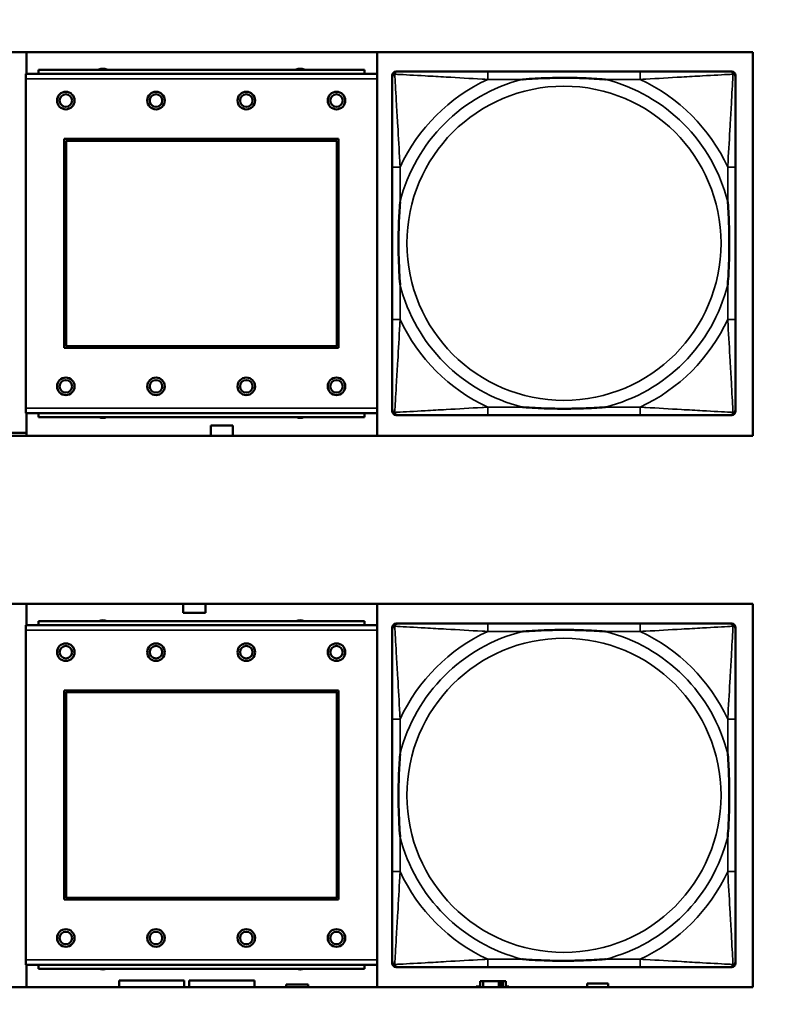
# Model space of a CAD drawing. Header units: inches. Extents: x 0.2 to 58.8, y 1.7 to 68.8.
# Tile 277 of 283: x 50.9 to 52.4, y 55.1 to 57.1. Entities that reach past the tile are written whole.
import ezdxf

# ---------------------------------------------------------------- set-up
doc = ezdxf.new("R2010")
doc.units = ezdxf.units.IN
doc.header["$MEASUREMENT"] = 0
for name, color, linetype, lineweight in [('Dimension (ANSI)', 7, 'Continuous', 25), ('Visible (ANSI)', 7, 'Continuous', 50), ('Visible Narrow (ANSI)', 7, 'Continuous', 35)]:
    doc.layers.add(name, color=color, linetype=linetype, lineweight=lineweight)
doc.styles.add('Note Text (ANSI)', font='tahoma.ttf')
doc.dimstyles.new('Default (ANSI)', dxfattribs={"dimtxt": 0.5, "dimasz": 0.098425, "dimexe": 0.125, "dimexo": 0.0625, "dimgap": 0.031496, "dimtad": 0, "dimtih": 1, "dimtoh": 1, "dimrnd": 1e-08, "dimzin": 4, "dimdsep": 46, "dimtxsty": 'Note Text (ANSI)', "dimcen": 0.09, "dimdle": 0.393701, "dimclrd": 256, "dimclre": 256, "dimclrt": 256, "dimadec": 0, "dimazin": 1, "dimtfac": 1, "dimtofl": 0, "dimtmove": 0, "dimatfit": 3, "dimfxl": 1, "dimtolj": 1, "dimtzin": 4, "dimlwd": -1, "dimlwe": -1, "dimarcsym": 0})

# ---------------------------------------------------------------- blocks, each defined once
blk = doc.blocks.new('*D10')
at = {"layer": 'Defpoints', "color": 0}
for p in [(53.6854, 65.0122), (49.0566, 40.8796), (56.9137, 40.8796)]:
    blk.add_point(p, dxfattribs=at)
at = {"layer": 'Dimension (ANSI)'}
for p, q in [((53.7479, 65.0122), (57.0387, 65.0122)), ((56.9137, 64.9138), (56.9137, 55.1839)), ((56.9137, 40.978), (56.9137, 54.4668)), ((49.1191, 40.8796), (57.0387, 40.8796))]:
    blk.add_line(p, q, dxfattribs=at)
for points in [[(56.8973, 64.9138), (56.9301, 64.9138), (56.9137, 65.0122)], [(56.8973, 40.978), (56.9301, 40.978), (56.9137, 40.8796)]]:
    blk.add_solid(points, dxfattribs=at)
at = {"layer": 'Dimension (ANSI)', "insert": (54.8793, 55.1524), "char_height": 0.5, "attachment_point": 1, "style": 'Note Text (ANSI)'}
blk.add_mtext('\\A1;24.13 [613.0]', dxfattribs=at)

msp = doc.modelspace()

# ---------------------------------------------------------------- linework, layer by layer
at = {"layer": 'Visible (ANSI)'}
for p, q in [((50.1552, 57.0427), (52.3602, 57.0427)), ((50.9115, 56.9997), (50.9115, 57.0427)), ((51.6115, 57.0427), (51.6115, 56.2777)), ((52.3602, 57.0427), (52.3602, 56.2777)), ((51.5856, 57.0077), (50.9356, 57.0077)), ((50.9356, 56.9997), (50.9356, 57.0077)), ((51.5856, 57.0077), (51.5856, 56.9997)), ((51.6111, 56.9997), (50.9101, 56.9997)), ((50.9101, 56.9897), (50.9101, 56.9997)), ((50.9101, 56.9897), (50.9101, 56.3327)), ((51.6111, 56.9997), (51.6111, 56.9897)), ((51.6111, 56.3327), (51.6111, 56.9897)), ((51.6412, 56.3268), (51.6412, 56.9961)), ((51.649, 57.004), (51.653, 57.004)), ((52.1357, 57.004), (51.8317, 57.004)), ((52.3144, 57.004), (52.3183, 57.004)), ((52.3262, 56.9961), (52.3262, 56.9922)), ((50.9871, 56.4527), (50.9871, 56.8697)), ((50.9871, 56.8697), (51.5341, 56.8697)), ((51.5341, 56.8697), (51.5341, 56.4527)), ((50.9907, 56.8661), (51.5305, 56.8661)), ((50.9907, 56.4563), (50.9907, 56.8661)), ((51.5305, 56.8661), (51.5305, 56.4563)), ((51.6412, 56.8134), (51.6412, 56.5095)), ((52.3262, 56.5095), (52.3262, 56.8134)), ((51.5305, 56.4563), (50.9907, 56.4563)), ((51.5341, 56.4527), (50.9871, 56.4527)), ((50.9101, 56.3227), (50.9101, 56.3327)), ((50.9101, 56.3227), (51.6111, 56.3227)), ((50.9115, 56.2777), (50.9115, 56.3227)), ((50.9356, 56.3227), (50.9356, 56.3147)), ((51.5856, 56.3147), (51.5856, 56.3227)), ((51.6111, 56.3327), (51.6111, 56.3227)), ((52.3183, 56.319), (51.649, 56.319)), ((51.8317, 56.319), (52.1357, 56.319)), ((52.3262, 56.3308), (52.3262, 56.3268)), ((51.5856, 56.3147), (50.9356, 56.3147)), ((51.2795, 56.2777), (51.2795, 56.2982)), ((51.2795, 56.2982), (51.3235, 56.2982)), ((51.3235, 56.2982), (51.3235, 56.2777)), ((50.8745, 56.2837), (50.9115, 56.2837)), ((52.3602, 56.2777), (50.1552, 56.2777)), ((50.1552, 55.9427), (52.3602, 55.9427)), ((50.9115, 55.8997), (50.9115, 55.9427)), ((51.2245, 55.9242), (51.2245, 55.9427)), ((51.2685, 55.9427), (51.2685, 55.9242)), ((51.6115, 55.9427), (51.6115, 55.1777)), ((52.3602, 55.9427), (52.3602, 55.1777)), ((51.5856, 55.9077), (50.9356, 55.9077)), ((50.9356, 55.8997), (50.9356, 55.9077)), ((51.2685, 55.9242), (51.2245, 55.9242)), ((51.5856, 55.9077), (51.5856, 55.8997)), ((51.6111, 55.8997), (50.9101, 55.8997)), ((50.9101, 55.8897), (50.9101, 55.8997)), ((50.9101, 55.8897), (50.9101, 55.2327)), ((51.6111, 55.8997), (51.6111, 55.8897)), ((51.6111, 55.2327), (51.6111, 55.8897)), ((51.6412, 55.2258), (51.6412, 55.8951)), ((51.649, 55.903), (51.653, 55.903)), ((52.1357, 55.903), (51.8317, 55.903)), ((52.3144, 55.903), (52.3183, 55.903)), ((52.3262, 55.8951), (52.3262, 55.8912)), ((50.9871, 55.3527), (50.9871, 55.7697)), ((50.9871, 55.7697), (51.5341, 55.7697)), ((51.5341, 55.7697), (51.5341, 55.3527)), ((50.9907, 55.7661), (51.5305, 55.7661)), ((50.9907, 55.3563), (50.9907, 55.7661)), ((51.5305, 55.7661), (51.5305, 55.3563)), ((51.6412, 55.7124), (51.6412, 55.4085)), ((52.3262, 55.4085), (52.3262, 55.7124)), ((51.5305, 55.3563), (50.9907, 55.3563)), ((51.5341, 55.3527), (50.9871, 55.3527)), ((50.9101, 55.2227), (50.9101, 55.2327)), ((50.9101, 55.2227), (51.6111, 55.2227)), ((50.9115, 55.1777), (50.9115, 55.2227)), ((50.9356, 55.2227), (50.9356, 55.2147)), ((51.5856, 55.2147), (51.5856, 55.2227)), ((51.6111, 55.2327), (51.6111, 55.2227)), ((52.3183, 55.218), (51.649, 55.218)), ((51.8317, 55.218), (52.1357, 55.218)), ((52.3262, 55.2298), (52.3262, 55.2258)), ((51.5856, 55.2147), (50.9356, 55.2147)), ((51.0965, 55.1777), (51.0965, 55.1912)), ((51.0965, 55.1912), (51.2265, 55.1912)), ((51.2265, 55.1912), (51.2265, 55.1777)), ((51.2365, 55.1777), (51.2365, 55.1912)), ((51.2365, 55.1912), (51.3665, 55.1912)), ((51.3665, 55.1912), (51.3665, 55.1777)), ((51.4295, 55.1832), (51.4735, 55.1832)), ((51.4295, 55.1777), (51.4295, 55.1832)), ((51.4735, 55.1832), (51.4735, 55.1777)), ((51.8084, 55.1777), (51.8084, 55.1792)), ((51.8084, 55.1792), (51.8165, 55.1792)), ((51.8223, 55.1897), (51.8165, 55.1897)), ((51.8165, 55.1897), (51.8165, 55.1777)), ((51.8223, 55.1897), (51.8536, 55.1897)), ((51.8223, 55.1777), (51.8223, 55.1897)), ((51.8536, 55.1777), (51.8536, 55.1897)), ((51.8536, 55.1897), (51.8577, 55.1897)), ((51.8577, 55.1897), (51.8577, 55.1777)), ((51.8577, 55.1897), (51.8616, 55.1897)), ((51.8675, 55.1897), (51.8616, 55.1897)), ((51.8616, 55.1897), (51.8616, 55.1777)), ((51.8675, 55.1777), (51.8675, 55.1897)), ((51.8675, 55.1792), (51.8739, 55.1792)), ((51.8739, 55.1792), (51.8739, 55.1777)), ((52.03, 55.1777), (52.03, 55.1852)), ((52.03, 55.1852), (52.072, 55.1852)), ((52.072, 55.1852), (52.072, 55.1777)), ((52.3602, 55.1777), (50.1552, 55.1777))]:
    msp.add_line(p, q, dxfattribs=at)
for centre, radius in [((50.9901, 56.9461), 0.0175), ((50.9901, 56.9461), 0.0125), ((51.1701, 56.9461), 0.0175), ((51.1701, 56.9461), 0.0125), ((51.3501, 56.9461), 0.0175), ((51.3501, 56.9461), 0.0125), ((51.5301, 56.9461), 0.0175), ((51.5301, 56.9461), 0.0125), ((50.9901, 56.3761), 0.0175), ((50.9901, 56.3761), 0.0125), ((51.1701, 56.3761), 0.0175), ((51.1701, 56.3761), 0.0125), ((51.3501, 56.3761), 0.0175), ((51.3501, 56.3761), 0.0125), ((51.5301, 56.3761), 0.0175), ((51.5301, 56.3761), 0.0125), ((50.9901, 55.8461), 0.0175), ((50.9901, 55.8461), 0.0125), ((51.1701, 55.8461), 0.0175), ((51.1701, 55.8461), 0.0125), ((51.3501, 55.8461), 0.0175), ((51.3501, 55.8461), 0.0125), ((51.5301, 55.8461), 0.0175), ((51.5301, 55.8461), 0.0125), ((50.9901, 55.2761), 0.0175), ((50.9901, 55.2761), 0.0125), ((51.1701, 55.2761), 0.0175), ((51.1701, 55.2761), 0.0125), ((51.3501, 55.2761), 0.0175), ((51.3501, 55.2761), 0.0125), ((51.5301, 55.2761), 0.0175), ((51.5301, 55.2761), 0.0125)]:
    msp.add_circle(centre, radius, dxfattribs=at)
for centre, radius, start, end in [((51.064, 56.9921), 0.0175, 63.5005, 116.4995), ((51.4577, 56.9921), 0.0175, 63.5005, 116.4995), ((51.653, 56.9922), 0.0118, 90, 180), ((51.649, 56.9961), 0.00787, 90, 180), ((52.3144, 56.9922), 0.0118, 0, 90), ((52.3183, 56.9961), 0.00787, 0, 90), ((51.653, 56.3308), 0.0118, 180, 270), ((51.649, 56.3268), 0.00787, 180, 270), ((52.3144, 56.3308), 0.0118, 270, 360), ((52.3183, 56.3268), 0.00787, 270, 0), ((51.064, 56.3306), 0.0175, 245.4758, 294.5242), ((51.4577, 56.3306), 0.0175, 245.4758, 294.5242), ((51.064, 55.8921), 0.0175, 63.5005, 116.4995), ((51.4577, 55.8921), 0.0175, 63.5005, 116.4995), ((51.653, 55.8912), 0.0118, 90, 180), ((51.649, 55.8951), 0.00787, 90, 180), ((52.3144, 55.8912), 0.0118, 0, 90), ((52.3183, 55.8951), 0.00787, 0, 90), ((51.653, 55.2298), 0.0118, 180, 270), ((51.649, 55.2258), 0.00787, 180, 270), ((52.3144, 55.2298), 0.0118, 270, 360), ((52.3183, 55.2258), 0.00787, 270, 0), ((51.064, 55.2306), 0.0175, 245.4758, 294.5242), ((51.4577, 55.2306), 0.0175, 245.4758, 294.5242)]:
    msp.add_arc(centre, radius, start, end, dxfattribs=at)
for points, knots in [([(51.6412, 56.9922), (51.6412, 56.9773), (51.6412, 56.9357), (51.6412, 56.8951), (51.6412, 56.8685), (51.6412, 56.8407), (51.6412, 56.8134)], [-0.5252205, -0.5252205, -0.5252205, -0.5252205, -0.20743, -0.20743, -0.20743, 0, 0, 0, 0]), ([(51.8317, 57.004), (51.8282, 57.004), (51.8246, 57.004), (51.821, 57.004), (51.7878, 57.004), (51.7541, 57.004), (51.7232, 57.004), (51.6963, 57.004), (51.6707, 57.004), (51.6573, 57.004), (51.6557, 57.004), (51.6542, 57.004), (51.653, 57.004)], [0, 0, 0, 0, 0.0272471, 0.0272471, 0.0272471, 0.2790553, 0.2790553, 0.2790553, 0.4988354, 0.4988354, 0.4988354, 0.5252205, 0.5252205, 0.5252205, 0.5252205]), ([(51.9009, 56.9882), (51.9014, 56.9883), (51.9018, 56.9883), (51.9183, 56.9896), (51.9344, 56.9904), (51.9573, 56.9911), (51.964, 56.9913), (51.9732, 56.9914), (51.9757, 56.9914), (51.9798, 56.9914), (51.9814, 56.9914), (51.9845, 56.9914), (51.986, 56.9914), (51.9896, 56.9914), (51.9916, 56.9914), (51.9978, 56.9913), (52.002, 56.9913), (52.0117, 56.9911), (52.0173, 56.9909), (52.037, 56.9902), (52.0511, 56.9894), (52.0656, 56.9883), (52.066, 56.9883), (52.0664, 56.9882)], [-0.416114, -0.416114, -0.416114, -0.416114, -0.4127691, -0.4127691, -0.2896446, -0.2896446, -0.2388934, -0.2388934, -0.2201881, -0.2201881, -0.2080204, -0.2080204, -0.196499, -0.196499, -0.1809939, -0.1809939, -0.149741, -0.149741, -0.1073162, -0.1073162, 0, 0, 0.0033356, 0.0033356, 0.0033356, 0.0033356]), ([(52.3144, 57.004), (52.2995, 57.004), (52.2579, 57.004), (52.2173, 57.004), (52.1907, 57.004), (52.1629, 57.004), (52.1357, 57.004)], [-0.5252205, -0.5252205, -0.5252205, -0.5252205, -0.20743, -0.20743, -0.20743, 0, 0, 0, 0]), ([(52.3262, 56.8134), (52.3262, 56.817), (52.3262, 56.8206), (52.3262, 56.8242), (52.3262, 56.8574), (52.3262, 56.8911), (52.3262, 56.922), (52.3262, 56.9489), (52.3262, 56.9745), (52.3262, 56.9879), (52.3262, 56.9895), (52.3262, 56.9909), (52.3262, 56.9922)], [0, 0, 0, 0, 0.0272471, 0.0272471, 0.0272471, 0.2790553, 0.2790553, 0.2790553, 0.4988354, 0.4988354, 0.4988354, 0.5252205, 0.5252205, 0.5252205, 0.5252205]), ([(51.6569, 56.5787), (51.6569, 56.5792), (51.6569, 56.5796), (51.6556, 56.5961), (51.6548, 56.6122), (51.6541, 56.6351), (51.6539, 56.6418), (51.6538, 56.651), (51.6538, 56.6535), (51.6538, 56.6576), (51.6538, 56.6592), (51.6538, 56.6623), (51.6538, 56.6638), (51.6538, 56.6674), (51.6538, 56.6694), (51.6538, 56.6756), (51.6539, 56.6797), (51.6541, 56.6895), (51.6543, 56.6951), (51.655, 56.7148), (51.6558, 56.7289), (51.6569, 56.7434), (51.6569, 56.7438), (51.6569, 56.7442)], [-0.416114, -0.416114, -0.416114, -0.416114, -0.4127691, -0.4127691, -0.2896446, -0.2896446, -0.2388934, -0.2388934, -0.2201881, -0.2201881, -0.2080204, -0.2080204, -0.196499, -0.196499, -0.1809939, -0.1809939, -0.149741, -0.149741, -0.1073162, -0.1073162, 0, 0, 0.0033356, 0.0033356, 0.0033356, 0.0033356]), ([(52.3105, 56.7442), (52.3105, 56.7438), (52.3105, 56.7434), (52.3118, 56.7269), (52.3126, 56.7108), (52.3133, 56.6878), (52.3135, 56.6811), (52.3136, 56.672), (52.3136, 56.6695), (52.3136, 56.6654), (52.3136, 56.6638), (52.3136, 56.6607), (52.3136, 56.6591), (52.3136, 56.6556), (52.3136, 56.6535), (52.3136, 56.6474), (52.3135, 56.6432), (52.3133, 56.6335), (52.3131, 56.6279), (52.3124, 56.6081), (52.3116, 56.5941), (52.3105, 56.5796), (52.3105, 56.5792), (52.3105, 56.5787)], [-0.416114, -0.416114, -0.416114, -0.416114, -0.4127691, -0.4127691, -0.2896446, -0.2896446, -0.2388934, -0.2388934, -0.2201881, -0.2201881, -0.2080204, -0.2080204, -0.196499, -0.196499, -0.1809939, -0.1809939, -0.149741, -0.149741, -0.1073162, -0.1073162, 0, 0, 0.0033356, 0.0033356, 0.0033356, 0.0033356]), ([(51.6412, 56.5095), (51.6412, 56.4823), (51.6412, 56.4544), (51.6412, 56.4279), (51.6412, 56.3873), (51.6412, 56.3457), (51.6412, 56.3308)], [3.9382945, 3.9382945, 3.9382945, 3.9382945, 4.1457245, 4.1457245, 4.1457245, 4.463515, 4.463515, 4.463515, 4.463515]), ([(52.3262, 56.3308), (52.3262, 56.3457), (52.3262, 56.3873), (52.3262, 56.4279), (52.3262, 56.4544), (52.3262, 56.4823), (52.3262, 56.5095)], [-0.5252205, -0.5252205, -0.5252205, -0.5252205, -0.20743, -0.20743, -0.20743, 0, 0, 0, 0]), ([(51.653, 56.319), (51.6679, 56.319), (51.7095, 56.319), (51.7501, 56.319), (51.7767, 56.319), (51.8045, 56.319), (51.8317, 56.319)], [-0.5252205, -0.5252205, -0.5252205, -0.5252205, -0.20743, -0.20743, -0.20743, 0, 0, 0, 0]), ([(52.0664, 56.3347), (52.066, 56.3347), (52.0656, 56.3346), (52.0511, 56.3336), (52.037, 56.3328), (52.0173, 56.332), (52.0117, 56.3319), (52.002, 56.3317), (51.9978, 56.3316), (51.9916, 56.3316), (51.9896, 56.3315), (51.986, 56.3315), (51.9845, 56.3315), (51.9814, 56.3315), (51.9798, 56.3315), (51.9757, 56.3316), (51.9732, 56.3316), (51.964, 56.3317), (51.9573, 56.3318), (51.9344, 56.3325), (51.9183, 56.3334), (51.9018, 56.3346), (51.9014, 56.3347), (51.9009, 56.3347)], [-0.4149464, -0.4149464, -0.4149464, -0.4149464, -0.41162, -0.41162, -0.3046026, -0.3046026, -0.2622958, -0.2622958, -0.23113, -0.23113, -0.215668, -0.215668, -0.2041787, -0.2041787, -0.1920448, -0.1920448, -0.1733916, -0.1733916, -0.1227817, -0.1227817, 0, 0, 0.0033356, 0.0033356, 0.0033356, 0.0033356]), ([(52.1357, 56.319), (52.1629, 56.319), (52.1907, 56.319), (52.2173, 56.319), (52.2579, 56.319), (52.2995, 56.319), (52.3144, 56.319)], [3.9382945, 3.9382945, 3.9382945, 3.9382945, 4.1457245, 4.1457245, 4.1457245, 4.463515, 4.463515, 4.463515, 4.463515]), ([(51.6412, 55.8912), (51.6412, 55.8763), (51.6412, 55.8347), (51.6412, 55.7941), (51.6412, 55.7675), (51.6412, 55.7397), (51.6412, 55.7124)], [-0.5252205, -0.5252205, -0.5252205, -0.5252205, -0.20743, -0.20743, -0.20743, 0, 0, 0, 0]), ([(51.8317, 55.903), (51.8282, 55.903), (51.8246, 55.903), (51.821, 55.903), (51.7878, 55.903), (51.7541, 55.903), (51.7232, 55.903), (51.6963, 55.903), (51.6707, 55.903), (51.6573, 55.903), (51.6557, 55.903), (51.6542, 55.903), (51.653, 55.903)], [0, 0, 0, 0, 0.0272471, 0.0272471, 0.0272471, 0.2790553, 0.2790553, 0.2790553, 0.4988354, 0.4988354, 0.4988354, 0.5252205, 0.5252205, 0.5252205, 0.5252205]), ([(51.9009, 55.8872), (51.9014, 55.8873), (51.9018, 55.8873), (51.9183, 55.8886), (51.9344, 55.8894), (51.9573, 55.8901), (51.964, 55.8903), (51.9732, 55.8904), (51.9757, 55.8904), (51.9798, 55.8904), (51.9814, 55.8904), (51.9845, 55.8904), (51.986, 55.8904), (51.9896, 55.8904), (51.9916, 55.8904), (51.9978, 55.8903), (52.002, 55.8903), (52.0117, 55.8901), (52.0173, 55.8899), (52.037, 55.8892), (52.0511, 55.8884), (52.0656, 55.8873), (52.066, 55.8873), (52.0664, 55.8872)], [-0.416114, -0.416114, -0.416114, -0.416114, -0.4127691, -0.4127691, -0.2896446, -0.2896446, -0.2388934, -0.2388934, -0.2201881, -0.2201881, -0.2080204, -0.2080204, -0.196499, -0.196499, -0.1809939, -0.1809939, -0.149741, -0.149741, -0.1073162, -0.1073162, 0, 0, 0.0033356, 0.0033356, 0.0033356, 0.0033356]), ([(52.3144, 55.903), (52.2995, 55.903), (52.2579, 55.903), (52.2173, 55.903), (52.1907, 55.903), (52.1629, 55.903), (52.1357, 55.903)], [-0.5252205, -0.5252205, -0.5252205, -0.5252205, -0.20743, -0.20743, -0.20743, 0, 0, 0, 0]), ([(52.3262, 55.7124), (52.3262, 55.716), (52.3262, 55.7196), (52.3262, 55.7232), (52.3262, 55.7564), (52.3262, 55.7901), (52.3262, 55.821), (52.3262, 55.8479), (52.3262, 55.8735), (52.3262, 55.8869), (52.3262, 55.8885), (52.3262, 55.8899), (52.3262, 55.8912)], [0, 0, 0, 0, 0.0272471, 0.0272471, 0.0272471, 0.2790553, 0.2790553, 0.2790553, 0.4988354, 0.4988354, 0.4988354, 0.5252205, 0.5252205, 0.5252205, 0.5252205]), ([(51.6569, 55.4777), (51.6569, 55.4782), (51.6569, 55.4786), (51.6556, 55.4951), (51.6548, 55.5112), (51.6541, 55.5341), (51.6539, 55.5408), (51.6538, 55.55), (51.6538, 55.5525), (51.6538, 55.5566), (51.6538, 55.5582), (51.6538, 55.5613), (51.6538, 55.5628), (51.6538, 55.5664), (51.6538, 55.5684), (51.6538, 55.5746), (51.6539, 55.5787), (51.6541, 55.5885), (51.6543, 55.5941), (51.655, 55.6138), (51.6558, 55.6279), (51.6569, 55.6424), (51.6569, 55.6428), (51.6569, 55.6432)], [-0.416114, -0.416114, -0.416114, -0.416114, -0.4127691, -0.4127691, -0.2896446, -0.2896446, -0.2388934, -0.2388934, -0.2201881, -0.2201881, -0.2080204, -0.2080204, -0.196499, -0.196499, -0.1809939, -0.1809939, -0.149741, -0.149741, -0.1073162, -0.1073162, 0, 0, 0.0033356, 0.0033356, 0.0033356, 0.0033356]), ([(52.3105, 55.6432), (52.3105, 55.6428), (52.3105, 55.6424), (52.3118, 55.6259), (52.3126, 55.6098), (52.3133, 55.5868), (52.3135, 55.5801), (52.3136, 55.571), (52.3136, 55.5685), (52.3136, 55.5644), (52.3136, 55.5628), (52.3136, 55.5597), (52.3136, 55.5581), (52.3136, 55.5546), (52.3136, 55.5525), (52.3136, 55.5464), (52.3135, 55.5422), (52.3133, 55.5325), (52.3131, 55.5269), (52.3124, 55.5071), (52.3116, 55.4931), (52.3105, 55.4786), (52.3105, 55.4782), (52.3105, 55.4777)], [-0.416114, -0.416114, -0.416114, -0.416114, -0.4127691, -0.4127691, -0.2896446, -0.2896446, -0.2388934, -0.2388934, -0.2201881, -0.2201881, -0.2080204, -0.2080204, -0.196499, -0.196499, -0.1809939, -0.1809939, -0.149741, -0.149741, -0.1073162, -0.1073162, 0, 0, 0.0033356, 0.0033356, 0.0033356, 0.0033356]), ([(51.6412, 55.4085), (51.6412, 55.3813), (51.6412, 55.3534), (51.6412, 55.3269), (51.6412, 55.2863), (51.6412, 55.2447), (51.6412, 55.2298)], [3.9382945, 3.9382945, 3.9382945, 3.9382945, 4.1457245, 4.1457245, 4.1457245, 4.463515, 4.463515, 4.463515, 4.463515]), ([(52.3262, 55.2298), (52.3262, 55.2447), (52.3262, 55.2863), (52.3262, 55.3269), (52.3262, 55.3534), (52.3262, 55.3813), (52.3262, 55.4085)], [-0.5252205, -0.5252205, -0.5252205, -0.5252205, -0.20743, -0.20743, -0.20743, 0, 0, 0, 0]), ([(51.653, 55.218), (51.6679, 55.218), (51.7095, 55.218), (51.7501, 55.218), (51.7767, 55.218), (51.8045, 55.218), (51.8317, 55.218)], [-0.5252205, -0.5252205, -0.5252205, -0.5252205, -0.20743, -0.20743, -0.20743, 0, 0, 0, 0]), ([(52.0664, 55.2337), (52.066, 55.2337), (52.0656, 55.2336), (52.0511, 55.2326), (52.037, 55.2318), (52.0173, 55.231), (52.0117, 55.2309), (52.002, 55.2307), (51.9978, 55.2306), (51.9916, 55.2306), (51.9896, 55.2305), (51.986, 55.2305), (51.9845, 55.2305), (51.9814, 55.2305), (51.9798, 55.2305), (51.9757, 55.2306), (51.9732, 55.2306), (51.964, 55.2307), (51.9573, 55.2308), (51.9344, 55.2315), (51.9183, 55.2324), (51.9018, 55.2336), (51.9014, 55.2337), (51.9009, 55.2337)], [-0.4149464, -0.4149464, -0.4149464, -0.4149464, -0.41162, -0.41162, -0.3046026, -0.3046026, -0.2622958, -0.2622958, -0.23113, -0.23113, -0.215668, -0.215668, -0.2041787, -0.2041787, -0.1920448, -0.1920448, -0.1733916, -0.1733916, -0.1227817, -0.1227817, 0, 0, 0.0033356, 0.0033356, 0.0033356, 0.0033356]), ([(52.1357, 55.218), (52.1629, 55.218), (52.1907, 55.218), (52.2173, 55.218), (52.2579, 55.218), (52.2995, 55.218), (52.3144, 55.218)], [3.9382945, 3.9382945, 3.9382945, 3.9382945, 4.1457245, 4.1457245, 4.1457245, 4.463515, 4.463515, 4.463515, 4.463515])]:
    msp.add_open_spline(points, degree=3, knots=knots, dxfattribs=at)
at = {"layer": 'Visible Narrow (ANSI)'}
for p, q in [((50.9101, 56.9897), (51.6111, 56.9897)), ((51.8317, 57.004), (51.8317, 56.9882)), ((51.8317, 56.9882), (51.9009, 56.9882)), ((52.0664, 56.9882), (52.1357, 56.9882)), ((52.1357, 57.004), (52.1357, 56.9882)), ((51.6569, 56.8134), (51.6412, 56.8134)), ((51.6569, 56.7442), (51.6569, 56.8134)), ((52.3262, 56.8134), (52.3105, 56.8134)), ((52.3105, 56.8134), (52.3105, 56.7442)), ((51.6569, 56.5095), (51.6569, 56.5787)), ((52.3105, 56.5787), (52.3105, 56.5095)), ((51.6569, 56.5095), (51.6412, 56.5095)), ((52.3262, 56.5095), (52.3105, 56.5095)), ((51.6111, 56.3327), (50.9101, 56.3327)), ((51.8317, 56.3347), (51.8317, 56.319)), ((51.9009, 56.3347), (51.8317, 56.3347)), ((52.1357, 56.3347), (52.0664, 56.3347)), ((52.1357, 56.3347), (52.1357, 56.319)), ((50.9101, 55.8897), (51.6111, 55.8897)), ((51.8317, 55.903), (51.8317, 55.8872)), ((51.8317, 55.8872), (51.9009, 55.8872)), ((52.0664, 55.8872), (52.1357, 55.8872)), ((52.1357, 55.903), (52.1357, 55.8872)), ((51.6569, 55.7124), (51.6412, 55.7124)), ((51.6569, 55.6432), (51.6569, 55.7124)), ((52.3262, 55.7124), (52.3105, 55.7124)), ((52.3105, 55.7124), (52.3105, 55.6432)), ((51.6569, 55.4085), (51.6569, 55.4777)), ((52.3105, 55.4777), (52.3105, 55.4085)), ((51.6569, 55.4085), (51.6412, 55.4085)), ((52.3262, 55.4085), (52.3105, 55.4085)), ((51.6111, 55.2327), (50.9101, 55.2327)), ((51.8317, 55.2337), (51.8317, 55.218)), ((51.9009, 55.2337), (51.8317, 55.2337)), ((52.1357, 55.2337), (52.0664, 55.2337)), ((52.1357, 55.2337), (52.1357, 55.218))]:
    msp.add_line(p, q, dxfattribs=at)
for centre in [(51.9837, 56.6615), (51.9837, 55.5605)]:
    msp.add_circle(centre, 0.3133, dxfattribs=at)
for centre, radius, start, end in [((51.9837, 56.6615), 0.3371, 104.2103, 165.7897), ((51.9837, 56.6615), 0.3604, 114.9407, 155.0593), ((51.9837, 56.6615), 0.3371, 14.2103, 75.7897), ((51.9837, 56.6615), 0.3604, 24.9407, 65.0593), ((51.9837, 56.6615), 0.3371, 194.2103, 255.7897), ((51.9837, 56.6615), 0.3371, 284.2103, 345.7897), ((51.9837, 56.6615), 0.3604, 204.9407, 245.0593), ((51.9837, 56.6615), 0.3604, 294.9407, 335.0593), ((51.9837, 55.5605), 0.3371, 104.2103, 165.7897), ((51.9837, 55.5605), 0.3604, 114.9407, 155.0593), ((51.9837, 55.5605), 0.3371, 14.2103, 75.7897), ((51.9837, 55.5605), 0.3604, 24.9407, 65.0593), ((51.9837, 55.5605), 0.3371, 194.2103, 255.7897), ((51.9837, 55.5605), 0.3371, 284.2103, 345.7897), ((51.9837, 55.5605), 0.3604, 204.9407, 245.0593), ((51.9837, 55.5605), 0.3604, 294.9407, 335.0593)]:
    msp.add_arc(centre, radius, start, end, dxfattribs=at)
for points, knots in [([(51.6412, 56.9922), (51.6412, 56.9928), (51.6413, 56.9934), (51.6415, 56.9943), (51.6417, 56.9948), (51.642, 56.9954), (51.6421, 56.9957), (51.6424, 56.996), (51.6425, 56.9962), (51.6428, 56.9966), (51.6431, 56.9968), (51.6438, 56.9975), (51.6443, 56.9978), (51.6453, 56.9983), (51.6459, 56.9985), (51.6465, 56.9987)], [-0.02627331, -0.02627331, -0.02627331, -0.02627331, -0.02158775, -0.02158775, -0.01736415, -0.01736415, -0.0147244, -0.0147244, -0.01307456, -0.01307456, -0.00977487, -0.00977487, -0.00449537, -0.00449537, 0.00012419, 0.00012419, 0.00012419, 0.00012419]), ([(51.6465, 56.9987), (51.6466, 56.9993), (51.6469, 56.9998), (51.6474, 57.0009), (51.6477, 57.0014), (51.6483, 57.0021), (51.6486, 57.0023), (51.649, 57.0027), (51.6491, 57.0028), (51.6495, 57.003), (51.6497, 57.0032), (51.6504, 57.0035), (51.6508, 57.0037), (51.6518, 57.0039), (51.6524, 57.004), (51.653, 57.004)], [-0.00012419, -0.00012419, -0.00012419, -0.00012419, 0.00449537, 0.00449537, 0.00977487, 0.00977487, 0.01307456, 0.01307456, 0.0147244, 0.0147244, 0.01736415, 0.01736415, 0.02158775, 0.02158775, 0.02627331, 0.02627331, 0.02627331, 0.02627331]), ([(51.6569, 56.8134), (51.6567, 56.8172), (51.6565, 56.821), (51.655, 56.8483), (51.6536, 56.8725), (51.6514, 56.9103), (51.6505, 56.9244), (51.6485, 56.9596), (51.6475, 56.9797), (51.6466, 56.9952), (51.6466, 56.997), (51.6465, 56.9987)], [0, 0, 0, 0, 0.0278591, 0.0278591, 0.201273, 0.201273, 0.3066357, 0.3066357, 0.475216, 0.475216, 0.5007189, 0.5007189, 0.5007189, 0.5007189]), ([(51.6465, 56.9987), (51.6482, 56.9986), (51.65, 56.9985), (51.6654, 56.9977), (51.6855, 56.9966), (51.7208, 56.9946), (51.7348, 56.9938), (51.7727, 56.9916), (51.7969, 56.9902), (51.8242, 56.9887), (51.828, 56.9885), (51.8317, 56.9882)], [-0.5007189, -0.5007189, -0.5007189, -0.5007189, -0.475216, -0.475216, -0.3066357, -0.3066357, -0.201273, -0.201273, -0.0278591, -0.0278591, 0, 0, 0, 0]), ([(52.1357, 56.9882), (52.1394, 56.9885), (52.1432, 56.9887), (52.1705, 56.9902), (52.1947, 56.9916), (52.2326, 56.9938), (52.2466, 56.9946), (52.2818, 56.9966), (52.302, 56.9977), (52.3174, 56.9985), (52.3192, 56.9986), (52.3209, 56.9987)], [0, 0, 0, 0, 0.0278591, 0.0278591, 0.201273, 0.201273, 0.3066357, 0.3066357, 0.475216, 0.475216, 0.5007189, 0.5007189, 0.5007189, 0.5007189]), ([(52.3209, 56.9987), (52.3208, 56.997), (52.3207, 56.9952), (52.3199, 56.9797), (52.3188, 56.9596), (52.3169, 56.9244), (52.316, 56.9103), (52.3138, 56.8725), (52.3124, 56.8483), (52.3109, 56.821), (52.3107, 56.8172), (52.3105, 56.8134)], [-0.5007189, -0.5007189, -0.5007189, -0.5007189, -0.475216, -0.475216, -0.3066357, -0.3066357, -0.201273, -0.201273, -0.0278591, -0.0278591, 0, 0, 0, 0]), ([(52.3144, 57.004), (52.315, 57.004), (52.3156, 57.0039), (52.3166, 57.0037), (52.317, 57.0035), (52.3176, 57.0032), (52.3179, 57.003), (52.3183, 57.0028), (52.3184, 57.0027), (52.3188, 57.0023), (52.3191, 57.0021), (52.3197, 57.0014), (52.32, 57.0009), (52.3205, 56.9998), (52.3208, 56.9993), (52.3209, 56.9987)], [-0.02627331, -0.02627331, -0.02627331, -0.02627331, -0.02158775, -0.02158775, -0.01736415, -0.01736415, -0.0147244, -0.0147244, -0.01307456, -0.01307456, -0.00977487, -0.00977487, -0.00449537, -0.00449537, 0.00012419, 0.00012419, 0.00012419, 0.00012419]), ([(52.3209, 56.9987), (52.3215, 56.9985), (52.3221, 56.9983), (52.3231, 56.9978), (52.3236, 56.9975), (52.3243, 56.9968), (52.3246, 56.9966), (52.3249, 56.9962), (52.325, 56.996), (52.3253, 56.9957), (52.3254, 56.9954), (52.3257, 56.9948), (52.3259, 56.9943), (52.3261, 56.9934), (52.3262, 56.9928), (52.3262, 56.9922)], [-0.00012419, -0.00012419, -0.00012419, -0.00012419, 0.00449537, 0.00449537, 0.00977487, 0.00977487, 0.01307456, 0.01307456, 0.0147244, 0.0147244, 0.01736415, 0.01736415, 0.02158775, 0.02158775, 0.02627331, 0.02627331, 0.02627331, 0.02627331]), ([(51.6465, 56.3242), (51.6466, 56.3259), (51.6466, 56.3278), (51.6475, 56.3432), (51.6485, 56.3633), (51.6505, 56.3986), (51.6514, 56.4126), (51.6536, 56.4505), (51.655, 56.4746), (51.6565, 56.502), (51.6567, 56.5058), (51.6569, 56.5095)], [-4.4390134, -4.4390134, -4.4390134, -4.4390134, -4.4135105, -4.4135105, -4.2449302, -4.2449302, -4.1395675, -4.1395675, -3.9661536, -3.9661536, -3.9382945, -3.9382945, -3.9382945, -3.9382945]), ([(52.3105, 56.5095), (52.3107, 56.5058), (52.3109, 56.502), (52.3124, 56.4746), (52.3138, 56.4505), (52.316, 56.4126), (52.3169, 56.3986), (52.3188, 56.3633), (52.3199, 56.3432), (52.3207, 56.3278), (52.3208, 56.3259), (52.3209, 56.3242)], [0, 0, 0, 0, 0.0278591, 0.0278591, 0.201273, 0.201273, 0.3066357, 0.3066357, 0.475216, 0.475216, 0.5007189, 0.5007189, 0.5007189, 0.5007189]), ([(51.6465, 56.3242), (51.6459, 56.3244), (51.6453, 56.3246), (51.6443, 56.3252), (51.6438, 56.3255), (51.6431, 56.3261), (51.6428, 56.3264), (51.6425, 56.3268), (51.6424, 56.3269), (51.6421, 56.3273), (51.642, 56.3275), (51.6417, 56.3282), (51.6415, 56.3286), (51.6413, 56.3296), (51.6412, 56.3302), (51.6412, 56.3308)], [-0.00012419, -0.00012419, -0.00012419, -0.00012419, 0.00449537, 0.00449537, 0.00977487, 0.00977487, 0.01307456, 0.01307456, 0.0147244, 0.0147244, 0.01736415, 0.01736415, 0.02158775, 0.02158775, 0.02627331, 0.02627331, 0.02627331, 0.02627331]), ([(51.8317, 56.3347), (51.828, 56.3345), (51.8242, 56.3343), (51.7969, 56.3328), (51.7727, 56.3313), (51.7348, 56.3291), (51.7208, 56.3283), (51.6855, 56.3263), (51.6654, 56.3252), (51.65, 56.3244), (51.6482, 56.3243), (51.6465, 56.3242)], [0, 0, 0, 0, 0.0278591, 0.0278591, 0.201273, 0.201273, 0.3066357, 0.3066357, 0.475216, 0.475216, 0.5007189, 0.5007189, 0.5007189, 0.5007189]), ([(51.653, 56.319), (51.6524, 56.319), (51.6518, 56.319), (51.6508, 56.3193), (51.6504, 56.3194), (51.6497, 56.3198), (51.6495, 56.3199), (51.6491, 56.3202), (51.649, 56.3203), (51.6486, 56.3206), (51.6483, 56.3209), (51.6477, 56.3216), (51.6474, 56.3221), (51.6469, 56.3231), (51.6466, 56.3237), (51.6465, 56.3242)], [-0.02627331, -0.02627331, -0.02627331, -0.02627331, -0.02158775, -0.02158775, -0.01736415, -0.01736415, -0.0147244, -0.0147244, -0.01307456, -0.01307456, -0.00977487, -0.00977487, -0.00449537, -0.00449537, 0.00012419, 0.00012419, 0.00012419, 0.00012419]), ([(52.3209, 56.3242), (52.3192, 56.3243), (52.3174, 56.3244), (52.302, 56.3252), (52.2818, 56.3263), (52.2466, 56.3283), (52.2326, 56.3291), (52.1947, 56.3313), (52.1705, 56.3328), (52.1432, 56.3343), (52.1394, 56.3345), (52.1357, 56.3347)], [-4.4390134, -4.4390134, -4.4390134, -4.4390134, -4.4135105, -4.4135105, -4.2449302, -4.2449302, -4.1395675, -4.1395675, -3.9661536, -3.9661536, -3.9382945, -3.9382945, -3.9382945, -3.9382945]), ([(52.3209, 56.3242), (52.3208, 56.3237), (52.3205, 56.3231), (52.32, 56.3221), (52.3197, 56.3216), (52.3191, 56.3209), (52.3188, 56.3206), (52.3184, 56.3203), (52.3183, 56.3202), (52.3179, 56.3199), (52.3176, 56.3198), (52.317, 56.3194), (52.3166, 56.3193), (52.3156, 56.319), (52.315, 56.319), (52.3144, 56.319)], [-0.00012419, -0.00012419, -0.00012419, -0.00012419, 0.00449537, 0.00449537, 0.00977487, 0.00977487, 0.01307456, 0.01307456, 0.0147244, 0.0147244, 0.01736415, 0.01736415, 0.02158775, 0.02158775, 0.02627331, 0.02627331, 0.02627331, 0.02627331]), ([(52.3262, 56.3308), (52.3262, 56.3302), (52.3261, 56.3296), (52.3259, 56.3286), (52.3257, 56.3282), (52.3254, 56.3275), (52.3253, 56.3273), (52.325, 56.3269), (52.3249, 56.3268), (52.3246, 56.3264), (52.3243, 56.3261), (52.3236, 56.3255), (52.3231, 56.3252), (52.3221, 56.3246), (52.3215, 56.3244), (52.3209, 56.3242)], [-0.02627331, -0.02627331, -0.02627331, -0.02627331, -0.02158775, -0.02158775, -0.01736415, -0.01736415, -0.0147244, -0.0147244, -0.01307456, -0.01307456, -0.00977487, -0.00977487, -0.00449537, -0.00449537, 0.00012419, 0.00012419, 0.00012419, 0.00012419]), ([(51.6412, 55.8912), (51.6412, 55.8918), (51.6413, 55.8924), (51.6415, 55.8933), (51.6417, 55.8938), (51.642, 55.8944), (51.6421, 55.8947), (51.6424, 55.895), (51.6425, 55.8952), (51.6428, 55.8956), (51.6431, 55.8958), (51.6438, 55.8965), (51.6443, 55.8968), (51.6453, 55.8973), (51.6459, 55.8975), (51.6465, 55.8977)], [-0.02627331, -0.02627331, -0.02627331, -0.02627331, -0.02158775, -0.02158775, -0.01736415, -0.01736415, -0.0147244, -0.0147244, -0.01307456, -0.01307456, -0.00977487, -0.00977487, -0.00449537, -0.00449537, 0.00012419, 0.00012419, 0.00012419, 0.00012419]), ([(51.6465, 55.8977), (51.6466, 55.8983), (51.6469, 55.8988), (51.6474, 55.8999), (51.6477, 55.9004), (51.6483, 55.9011), (51.6486, 55.9013), (51.649, 55.9017), (51.6491, 55.9018), (51.6495, 55.902), (51.6497, 55.9022), (51.6504, 55.9025), (51.6508, 55.9027), (51.6518, 55.9029), (51.6524, 55.903), (51.653, 55.903)], [-0.00012419, -0.00012419, -0.00012419, -0.00012419, 0.00449537, 0.00449537, 0.00977487, 0.00977487, 0.01307456, 0.01307456, 0.0147244, 0.0147244, 0.01736415, 0.01736415, 0.02158775, 0.02158775, 0.02627331, 0.02627331, 0.02627331, 0.02627331]), ([(51.6569, 55.7124), (51.6567, 55.7162), (51.6565, 55.72), (51.655, 55.7473), (51.6536, 55.7715), (51.6514, 55.8093), (51.6505, 55.8234), (51.6485, 55.8586), (51.6475, 55.8787), (51.6466, 55.8942), (51.6466, 55.896), (51.6465, 55.8977)], [0, 0, 0, 0, 0.0278591, 0.0278591, 0.201273, 0.201273, 0.3066357, 0.3066357, 0.475216, 0.475216, 0.5007189, 0.5007189, 0.5007189, 0.5007189]), ([(51.6465, 55.8977), (51.6482, 55.8976), (51.65, 55.8975), (51.6654, 55.8967), (51.6855, 55.8956), (51.7208, 55.8936), (51.7348, 55.8928), (51.7727, 55.8906), (51.7969, 55.8892), (51.8242, 55.8877), (51.828, 55.8875), (51.8317, 55.8872)], [-0.5007189, -0.5007189, -0.5007189, -0.5007189, -0.475216, -0.475216, -0.3066357, -0.3066357, -0.201273, -0.201273, -0.0278591, -0.0278591, 0, 0, 0, 0]), ([(52.1357, 55.8872), (52.1394, 55.8875), (52.1432, 55.8877), (52.1705, 55.8892), (52.1947, 55.8906), (52.2326, 55.8928), (52.2466, 55.8936), (52.2818, 55.8956), (52.302, 55.8967), (52.3174, 55.8975), (52.3192, 55.8976), (52.3209, 55.8977)], [0, 0, 0, 0, 0.0278591, 0.0278591, 0.201273, 0.201273, 0.3066357, 0.3066357, 0.475216, 0.475216, 0.5007189, 0.5007189, 0.5007189, 0.5007189]), ([(52.3209, 55.8977), (52.3208, 55.896), (52.3207, 55.8942), (52.3199, 55.8787), (52.3188, 55.8586), (52.3169, 55.8234), (52.316, 55.8093), (52.3138, 55.7715), (52.3124, 55.7473), (52.3109, 55.72), (52.3107, 55.7162), (52.3105, 55.7124)], [-0.5007189, -0.5007189, -0.5007189, -0.5007189, -0.475216, -0.475216, -0.3066357, -0.3066357, -0.201273, -0.201273, -0.0278591, -0.0278591, 0, 0, 0, 0]), ([(52.3144, 55.903), (52.315, 55.903), (52.3156, 55.9029), (52.3166, 55.9027), (52.317, 55.9025), (52.3176, 55.9022), (52.3179, 55.902), (52.3183, 55.9018), (52.3184, 55.9017), (52.3188, 55.9013), (52.3191, 55.9011), (52.3197, 55.9004), (52.32, 55.8999), (52.3205, 55.8988), (52.3208, 55.8983), (52.3209, 55.8977)], [-0.02627331, -0.02627331, -0.02627331, -0.02627331, -0.02158775, -0.02158775, -0.01736415, -0.01736415, -0.0147244, -0.0147244, -0.01307456, -0.01307456, -0.00977487, -0.00977487, -0.00449537, -0.00449537, 0.00012419, 0.00012419, 0.00012419, 0.00012419]), ([(52.3209, 55.8977), (52.3215, 55.8975), (52.3221, 55.8973), (52.3231, 55.8968), (52.3236, 55.8965), (52.3243, 55.8958), (52.3246, 55.8956), (52.3249, 55.8952), (52.325, 55.895), (52.3253, 55.8947), (52.3254, 55.8944), (52.3257, 55.8938), (52.3259, 55.8933), (52.3261, 55.8924), (52.3262, 55.8918), (52.3262, 55.8912)], [-0.00012419, -0.00012419, -0.00012419, -0.00012419, 0.00449537, 0.00449537, 0.00977487, 0.00977487, 0.01307456, 0.01307456, 0.0147244, 0.0147244, 0.01736415, 0.01736415, 0.02158775, 0.02158775, 0.02627331, 0.02627331, 0.02627331, 0.02627331]), ([(51.6465, 55.2232), (51.6466, 55.2249), (51.6466, 55.2268), (51.6475, 55.2422), (51.6485, 55.2623), (51.6505, 55.2976), (51.6514, 55.3116), (51.6536, 55.3495), (51.655, 55.3736), (51.6565, 55.401), (51.6567, 55.4048), (51.6569, 55.4085)], [-4.4390134, -4.4390134, -4.4390134, -4.4390134, -4.4135105, -4.4135105, -4.2449302, -4.2449302, -4.1395675, -4.1395675, -3.9661536, -3.9661536, -3.9382945, -3.9382945, -3.9382945, -3.9382945]), ([(52.3105, 55.4085), (52.3107, 55.4048), (52.3109, 55.401), (52.3124, 55.3736), (52.3138, 55.3495), (52.316, 55.3116), (52.3169, 55.2976), (52.3188, 55.2623), (52.3199, 55.2422), (52.3207, 55.2268), (52.3208, 55.2249), (52.3209, 55.2232)], [0, 0, 0, 0, 0.0278591, 0.0278591, 0.201273, 0.201273, 0.3066357, 0.3066357, 0.475216, 0.475216, 0.5007189, 0.5007189, 0.5007189, 0.5007189]), ([(51.6465, 55.2232), (51.6459, 55.2234), (51.6453, 55.2236), (51.6443, 55.2242), (51.6438, 55.2245), (51.6431, 55.2251), (51.6428, 55.2254), (51.6425, 55.2258), (51.6424, 55.2259), (51.6421, 55.2263), (51.642, 55.2265), (51.6417, 55.2272), (51.6415, 55.2276), (51.6413, 55.2286), (51.6412, 55.2292), (51.6412, 55.2298)], [-0.00012419, -0.00012419, -0.00012419, -0.00012419, 0.00449537, 0.00449537, 0.00977487, 0.00977487, 0.01307456, 0.01307456, 0.0147244, 0.0147244, 0.01736415, 0.01736415, 0.02158775, 0.02158775, 0.02627331, 0.02627331, 0.02627331, 0.02627331]), ([(51.8317, 55.2337), (51.828, 55.2335), (51.8242, 55.2333), (51.7969, 55.2318), (51.7727, 55.2303), (51.7348, 55.2281), (51.7208, 55.2273), (51.6855, 55.2253), (51.6654, 55.2242), (51.65, 55.2234), (51.6482, 55.2233), (51.6465, 55.2232)], [0, 0, 0, 0, 0.0278591, 0.0278591, 0.201273, 0.201273, 0.3066357, 0.3066357, 0.475216, 0.475216, 0.5007189, 0.5007189, 0.5007189, 0.5007189]), ([(51.653, 55.218), (51.6524, 55.218), (51.6518, 55.218), (51.6508, 55.2183), (51.6504, 55.2184), (51.6497, 55.2188), (51.6495, 55.2189), (51.6491, 55.2192), (51.649, 55.2193), (51.6486, 55.2196), (51.6483, 55.2199), (51.6477, 55.2206), (51.6474, 55.2211), (51.6469, 55.2221), (51.6466, 55.2227), (51.6465, 55.2232)], [-0.02627331, -0.02627331, -0.02627331, -0.02627331, -0.02158775, -0.02158775, -0.01736415, -0.01736415, -0.0147244, -0.0147244, -0.01307456, -0.01307456, -0.00977487, -0.00977487, -0.00449537, -0.00449537, 0.00012419, 0.00012419, 0.00012419, 0.00012419]), ([(52.3209, 55.2232), (52.3192, 55.2233), (52.3174, 55.2234), (52.302, 55.2242), (52.2818, 55.2253), (52.2466, 55.2273), (52.2326, 55.2281), (52.1947, 55.2303), (52.1705, 55.2318), (52.1432, 55.2333), (52.1394, 55.2335), (52.1357, 55.2337)], [-4.4390134, -4.4390134, -4.4390134, -4.4390134, -4.4135105, -4.4135105, -4.2449302, -4.2449302, -4.1395675, -4.1395675, -3.9661536, -3.9661536, -3.9382945, -3.9382945, -3.9382945, -3.9382945]), ([(52.3209, 55.2232), (52.3208, 55.2227), (52.3205, 55.2221), (52.32, 55.2211), (52.3197, 55.2206), (52.3191, 55.2199), (52.3188, 55.2196), (52.3184, 55.2193), (52.3183, 55.2192), (52.3179, 55.2189), (52.3176, 55.2188), (52.317, 55.2184), (52.3166, 55.2183), (52.3156, 55.218), (52.315, 55.218), (52.3144, 55.218)], [-0.00012419, -0.00012419, -0.00012419, -0.00012419, 0.00449537, 0.00449537, 0.00977487, 0.00977487, 0.01307456, 0.01307456, 0.0147244, 0.0147244, 0.01736415, 0.01736415, 0.02158775, 0.02158775, 0.02627331, 0.02627331, 0.02627331, 0.02627331]), ([(52.3262, 55.2298), (52.3262, 55.2292), (52.3261, 55.2286), (52.3259, 55.2276), (52.3257, 55.2272), (52.3254, 55.2265), (52.3253, 55.2263), (52.325, 55.2259), (52.3249, 55.2258), (52.3246, 55.2254), (52.3243, 55.2251), (52.3236, 55.2245), (52.3231, 55.2242), (52.3221, 55.2236), (52.3215, 55.2234), (52.3209, 55.2232)], [-0.02627331, -0.02627331, -0.02627331, -0.02627331, -0.02158775, -0.02158775, -0.01736415, -0.01736415, -0.0147244, -0.0147244, -0.01307456, -0.01307456, -0.00977487, -0.00977487, -0.00449537, -0.00449537, 0.00012419, 0.00012419, 0.00012419, 0.00012419])]:
    msp.add_open_spline(points, degree=3, knots=knots, dxfattribs=at)

# ---------------------------------------------------------------- dimensions: what is measured, and where the dimension line sits
at = {"layer": 'Dimension (ANSI)'}
dim = msp.add_linear_dim(base=(56.9137, 40.8796), p1=(53.6854, 65.0122), p2=(49.0566, 40.8796), angle=90, dimstyle='Default (ANSI)', override={"dimdec": 2, "dimtp": 0, "dimtm": 0, "dimtdec": 2, "dimatfit": 1}, dxfattribs=at)
dim.commit()
dim.dimension.update_dxf_attribs({"geometry": '*D10', "text_midpoint": (56.9137, 54.8253), "dimtype": 160})

doc.saveas('drawing.dxf')
